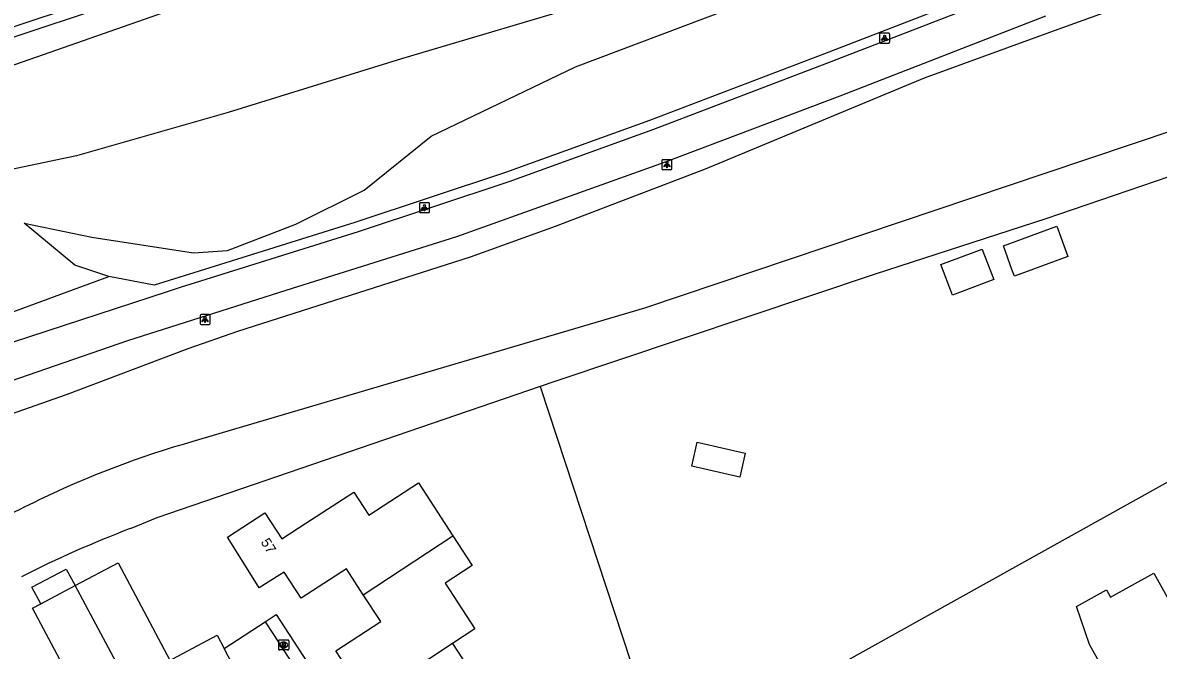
# Model space of a CAD drawing. Extents: x 158474 to 159560, y 388525 to 389605.
# Drawn here: x 158897.8 to 159011.2, y 389301.9 to 389364.6 of the extents above; entities that cross this region are included whole.
import ezdxf

# ---------------------------------------------------------------- set-up
doc = ezdxf.new("R2010")
doc.units = 0
for name, color, linetype in [('IMGEO_Berm_groen', 7, 'Continuous'), ('IMGEO_Brandkraan', 7, 'Continuous'), ('IMGEO_Fietspad_gesloten', 7, 'Continuous'), ('IMGEO_Grasland_overig', 7, 'Continuous'), ('IMGEO_Groenvoorziening', 7, 'Continuous'), ('IMGEO_Lichtpunt', 7, 'Continuous'), ('IMGEO_Loofbos', 7, 'Continuous'), ('IMGEO_Pand', 7, 'Continuous'), ('IMGEO_Pand_nummerreeks', 7, 'Continuous'), ('IMGEO_Parkeervlak_open', 7, 'Continuous'), ('IMGEO_Voetpad_open', 7, 'Continuous'), ('IMGEO_Waterloop', 7, 'Continuous')]:
    doc.layers.add(name, color=color, linetype=linetype)

msp = doc.modelspace()

# ---------------------------------------------------------------- linework, layer by layer
at = {"layer": 'IMGEO_Berm_groen'}
for points in [[(159055.36, 389385.5), (159052.15, 389385.47), (159047.42, 389384.96), (159042.56, 389383.91), (159029.82, 389380.84), (159006.68, 389372.66), (159001.25, 389370.55), (158977.9, 389361.5), (158960.41, 389354.84), (158946.03, 389349.64), (158931, 389344.65), (158914.92, 389339.61), (158910.95, 389338.37), (158906.4, 389339.26)], [(158887.58, 389332.34), (158906.4, 389339.26)]]:
    msp.add_lwpolyline(points, dxfattribs=at)
at = {"layer": 'IMGEO_Brandkraan'}
for p, q in [((158923.38, 389302.03), (158923.38, 389302.88)), ((158923.45, 389302.96), (158924.3, 389302.96)), ((158923.87, 389302.74), (158923.89, 389302.74)), ((158924.38, 389302.88), (158924.38, 389302.03)), ((158924.3, 389301.96), (158923.45, 389301.96)), ((158923.89, 389302.18), (158923.86, 389302.18))]:
    msp.add_line(p, q, dxfattribs=at)
for points in [[(158923.38, 389302.03), (158923.38, 389302.88)], [(158923.45, 389302.96), (158924.3, 389302.96)], [(158924.38, 389302.88), (158924.38, 389302.03)], [(158924.3, 389301.96), (158923.45, 389301.96)], [(158923.72, 389302.66), (158923.72, 389302.26), (158923.94, 389302.26)], [(158923.96, 389302.66), (158923.72, 389302.66)], [(158923.9, 389302.58), (158923.85, 389302.58), (158923.85, 389302.5)], [(158923.85, 389302.5), (158923.9, 389302.5)], [(158923.91, 389302.42), (158923.85, 389302.42), (158923.85, 389302.34)], [(158923.85, 389302.34), (158923.91, 389302.34)]]:
    msp.add_lwpolyline(points, dxfattribs=at)
for centre, radius, start, end in [((158923.45, 389302.88), 0.0765, 91.552, 178.448), ((158923.45, 389302.88), 0.0765, 91.552, 178.448), ((158924.3, 389302.88), 0.0765, 1.552, 88.448), ((158924.3, 389302.88), 0.0765, 1.552, 88.448), ((158923.45, 389302.03), 0.0765, 181.552, 268.448), ((158923.45, 389302.03), 0.0765, 181.552, 268.448), ((158923.9, 389302.54), 0.0379, 267.8285, 90.9355), ((158923.91, 389302.38), 0.0404, 269.8759, 90.5077), ((158923.94, 389302.51), 0.251, 268.6676, 293.5347), ((158923.96, 389302.51), 0.145, 59.4692, 91.5367), ((158923.99, 389302.56), 0.0922, 285.5137, 58.1501), ((158923.99, 389302.37), 0.105, 301.3115, 78.989), ((158924.3, 389302.03), 0.0765, 271.552, 358.448), ((158924.3, 389302.03), 0.0765, 271.552, 358.448)]:
    msp.add_arc(centre, radius, start, end, dxfattribs=at)
for centre, major_axis, ratio, start_param, end_param in [((158923.86, 389302.46), (-0.387, 0.002), 0.722429, 4.712389, 7.853982), ((158923.89, 389302.46), (-0.39, 0.002), 0.717154, 1.570796, 4.712389)]:
    msp.add_ellipse(centre, major_axis=major_axis, ratio=ratio, start_param=start_param, end_param=end_param, dxfattribs=at)
at = {"layer": 'IMGEO_Fietspad_gesloten'}
for points in [[(159054.36, 389384.56), (159052.47, 389384.45), (159050.19, 389384.32), (159046.05, 389383.69), (159042.8, 389382.93), (159031.09, 389380.16), (159030.11, 389379.88), (159007.03, 389371.72), (159000, 389369), (158978.1, 389360.51), (158960.81, 389353.92), (158946.35, 389348.69), (158931.31, 389343.7), (158915.03, 389338.63), (158913.64, 389338.18), (158912.25, 389337.73), (158896.75, 389332.66), (158886.55, 389328.91), (158874.51, 389323.19), (158864.43, 389317.97), (158852.84, 389311.8)], [(158854.19, 389308.68), (158879.64, 389321.9), (158883.95, 389323.97), (158892.96, 389327.57), (158908.32, 389332.85), (158924.11, 389337.9), (158941.18, 389343.26), (158962.01, 389350.69), (158979.44, 389357.29), (159000, 389365.27)]]:
    msp.add_lwpolyline(points, dxfattribs=at)
at = {"layer": 'IMGEO_Grasland_overig'}
for points in [[(159039.57, 389358.52), (159000, 389345.02), (158982.95, 389339.5), (158950.95, 389328.76), (158949.5, 389328.26)], [(158949.5, 389328.26), (158961.86, 389290.72), (159070.24, 389351.06), (159075.85, 389349.39), (159081.17, 389347.4)]]:
    msp.add_lwpolyline(points, dxfattribs=at)
at = {"layer": 'IMGEO_Groenvoorziening'}
for points in [[(159124.3, 389435.74), (159114.39, 389433.07), (159101.22, 389429.27), (159059.85, 389416.66), (159047.33, 389413.11), (159043.88, 389412.02), (159036.42, 389409.66), (159025.43, 389406), (159013.51, 389402.27), (158941.88, 389378.63), (158904.66, 389365.7), (158891.37, 389361.33), (158839.28, 389342.43)], [(158949.5, 389328.26), (158911.2, 389315.14), (158908.54, 389314.07)]]:
    msp.add_lwpolyline(points, dxfattribs=at)
msp.add_arc((158950.16, 389205.31), 116.46, 110.9379, 116.7843, dxfattribs=at)
at = {"layer": 'IMGEO_Lichtpunt'}
for p, q in [((158983.4, 389363.46), (158983.4, 389362.65)), ((158983.4, 389363.46), (158983.4, 389362.65)), ((158984.3, 389363.56), (158983.49, 389363.56)), ((158984.3, 389363.56), (158983.49, 389363.56)), ((158984.4, 389362.65), (158984.4, 389363.46)), ((158984.4, 389362.65), (158984.4, 389363.46)), ((158983.49, 389362.56), (158984.3, 389362.56)), ((158983.49, 389362.56), (158984.3, 389362.56)), ((158961.66, 389350.82), (158961.66, 389350.01)), ((158961.66, 389350.82), (158961.66, 389350.01)), ((158962.56, 389350.91), (158961.75, 389350.91)), ((158962.56, 389350.91), (158961.75, 389350.91)), ((158962.65, 389350.01), (158962.65, 389350.82)), ((158962.65, 389350.01), (158962.65, 389350.82)), ((158961.75, 389349.92), (158962.56, 389349.92)), ((158961.75, 389349.92), (158962.56, 389349.92)), ((158937.44, 389346.53), (158937.44, 389345.72)), ((158937.44, 389346.53), (158937.44, 389345.72)), ((158938.34, 389346.62), (158937.53, 389346.62)), ((158938.34, 389346.62), (158937.53, 389346.62)), ((158938.43, 389345.72), (158938.43, 389346.53)), ((158938.43, 389345.72), (158938.43, 389346.53)), ((158937.53, 389345.63), (158938.34, 389345.63)), ((158937.53, 389345.63), (158938.34, 389345.63)), ((158915.52, 389335.37), (158915.52, 389334.56)), ((158915.52, 389335.37), (158915.52, 389334.56)), ((158916.43, 389335.47), (158915.62, 389335.47)), ((158916.43, 389335.47), (158915.62, 389335.47)), ((158915.62, 389334.47), (158916.43, 389334.47)), ((158915.62, 389334.47), (158916.43, 389334.47)), ((158916.52, 389334.56), (158916.52, 389335.37)), ((158916.52, 389334.56), (158916.52, 389335.37))]:
    msp.add_line(p, q, dxfattribs=at)
for points in [[(158983.77, 389363.12), (158983.81, 389363.1), (158983.62, 389362.83), (158983.59, 389362.86), (158983.77, 389363.12)], [(158983.87, 389363.08), (158983.92, 389363.08), (158983.92, 389362.75), (158983.87, 389362.75), (158983.87, 389363.08)], [(158983.98, 389363.1), (158984.02, 389363.12), (158984.21, 389362.86), (158984.17, 389362.83), (158983.98, 389363.1)], [(158962.03, 389350.48), (158962.07, 389350.45), (158961.88, 389350.19), (158961.84, 389350.22), (158962.03, 389350.48)], [(158962.13, 389350.43), (158962.18, 389350.43), (158962.18, 389350.11), (158962.13, 389350.11), (158962.13, 389350.43)], [(158962.24, 389350.45), (158962.28, 389350.48), (158962.47, 389350.22), (158962.43, 389350.19), (158962.24, 389350.45)], [(158937.81, 389346.19), (158937.85, 389346.17), (158937.66, 389345.9), (158937.62, 389345.93), (158937.81, 389346.19)], [(158937.91, 389346.15), (158937.96, 389346.15), (158937.96, 389345.82), (158937.91, 389345.82), (158937.91, 389346.15)], [(158938.02, 389346.17), (158938.06, 389346.19), (158938.25, 389345.93), (158938.21, 389345.9), (158938.02, 389346.17)], [(158915.9, 389335.03), (158915.94, 389335.01), (158915.75, 389334.74), (158915.71, 389334.77), (158915.9, 389335.03)], [(158916, 389334.99), (158916.05, 389334.99), (158916.05, 389334.66), (158916, 389334.66), (158916, 389334.99)], [(158916.11, 389335.01), (158916.15, 389335.03), (158916.34, 389334.77), (158916.3, 389334.74), (158916.11, 389335.01)]]:
    msp.add_lwpolyline(points, dxfattribs=at)
for centre in [(158983.9, 389363.26), (158962.16, 389350.62), (158937.94, 389346.33), (158916.02, 389335.17)]:
    msp.add_circle(centre, 0.0994, dxfattribs=at)
for centre, start, end in [((158983.49, 389363.46), 90, 180), ((158983.49, 389363.46), 90, 180), ((158984.3, 389363.46), 0, 90), ((158984.3, 389363.46), 0, 90), ((158983.49, 389362.65), 180, 270), ((158983.49, 389362.65), 180, 270), ((158984.3, 389362.65), 270, 0), ((158984.3, 389362.65), 270, 360), ((158961.75, 389350.82), 90, 180), ((158961.75, 389350.82), 90, 180), ((158962.56, 389350.82), 0, 90), ((158962.56, 389350.82), 0, 90), ((158961.75, 389350.01), 180, 270), ((158961.75, 389350.01), 180, 270), ((158962.56, 389350.01), 270, 0), ((158962.56, 389350.01), 270, 360), ((158937.53, 389346.53), 90, 180), ((158937.53, 389346.53), 90, 180), ((158938.34, 389346.53), 0, 90), ((158938.34, 389346.53), 0, 90), ((158937.53, 389345.72), 180, 270), ((158937.53, 389345.72), 180, 270), ((158938.34, 389345.72), 270, 0), ((158938.34, 389345.72), 270, 360), ((158915.62, 389335.37), 90, 180), ((158915.62, 389335.37), 90, 180), ((158915.62, 389334.56), 180, 270), ((158915.62, 389334.56), 180, 270), ((158916.43, 389335.37), 0, 90), ((158916.43, 389335.37), 0, 90), ((158916.43, 389334.56), 270, 0), ((158916.43, 389334.56), 270, 360)]:
    msp.add_arc(centre, 0.0946, start, end, dxfattribs=at)
at = {"layer": 'IMGEO_Loofbos'}
for points in [[(158839.95, 389339.77), (158851.05, 389344.12), (158864.16, 389348.92), (158943.57, 389376.72), (158985.71, 389390.87), (159000, 389395.51), (159010.81, 389399.03), (159044.69, 389409.4)], [(159048.04, 389398.65), (159043.82, 389397.34), (159036.5, 389395.38), (159020.98, 389389.12), (159000, 389381.19), (158988.92, 389377.2), (158955.18, 389366.77), (158935.63, 389360.99), (158918.33, 389355.62), (158903.18, 389351.3), (158872.89, 389344.93), (158856.24, 389339.85), (158841.33, 389334.29)], [(158906.4, 389339.26), (158903.02, 389340.38), (158897.95, 389344.59), (158904.73, 389343.18), (158914.86, 389341.6), (158918.27, 389341.85), (158925.09, 389344.48), (158931.93, 389347.88), (158938.61, 389353.26), (158953.03, 389360.17), (158968.05, 389365.85), (158978.08, 389369.27), (159000, 389376.29), (159016.88, 389382.26), (159028.93, 389385.34), (159036.23, 389387.9), (159043.64, 389389.32), (159055.19, 389388.51), (159056.98, 389388.9), (159059.59, 389390.21), (159059.88, 389389.71)], [(159009.89, 389367.06), (159000, 389363.48), (158987.84, 389359.07), (158965.98, 389349.98), (158950.99, 389344.24), (158942.51, 389341.18), (158919.26, 389333.76), (158914.31, 389332.03), (158902.14, 389327.42), (158894.73, 389324.84), (158888.85, 389322.55), (158874.97, 389315.65), (158863.65, 389309.16), (158851.88, 389303.14), (158846.41, 389299.76), (158842.12, 389296.45), (158837.09, 389291.7)], [(159038.86, 389362.61), (159000, 389349.56), (158959.93, 389336.1), (158914.81, 389322.78)]]:
    msp.add_lwpolyline(points, dxfattribs=at)
for centre, radius, start, end in [((158940.42, 389232.25), 94.08, 105.7958, 115.8151), ((158950.83, 389209.17), 119.39, 115.485, 124.0692)]:
    msp.add_arc(centre, radius, start, end, dxfattribs=at)
at = {"layer": 'IMGEO_Pand'}
for points in [[(158996.61, 389339.96), (158995.76, 389342.3), (159001.09, 389344.26), (159002.19, 389341.25), (158996.86, 389339.29), (158996.61, 389339.96)], [(158989.52, 389340.46), (158993.64, 389341.98), (158993.72, 389341.77), (158994.8, 389338.96), (158990.68, 389337.39), (158989.52, 389340.46)], [(158969.42, 389319.21), (158964.63, 389320.32), (158965.18, 389322.72), (158969.97, 389321.61), (158969.42, 389319.21)], [(158931.83, 389307.48), (158930.15, 389310.07), (158925.63, 389307.12), (158923.93, 389309.73), (158923.49, 389309.45), (158921.43, 389308.16), (158919.99, 389310.46), (158918.27, 389313.22), (158921.99, 389315.64), (158923.68, 389313.05), (158926.1, 389314.62), (158930.87, 389317.73), (158932.38, 389315.41), (158937.35, 389318.64), (158940.77, 389313.37)], [(158931.83, 389307.48), (158940.77, 389313.37)], [(158940.77, 389313.37), (158942.71, 389310.39), (158940.01, 389308.63), (158942.97, 389304.07), (158940.74, 389302.62)], [(158903.04, 389308.39), (158907.33, 389310.66), (158912.51, 389300.93), (158912.81, 389301.09), (158917.22, 389303.43), (158917.92, 389302.11)], [(158899.61, 389306.58), (158898.73, 389308.22), (158902.15, 389310.04), (158903.04, 389308.39)], [(159007.43, 389297.01), (159004.37, 389302.5), (159003.06, 389306.3), (159006.06, 389307.97), (159006.47, 389307.22), (159010.78, 389309.62), (159013.05, 389305.56)], [(158899.61, 389306.58), (158903.04, 389308.39)], [(158916.15, 389283.92), (158903.04, 389308.39)], [(158931.77, 389296.68), (158930.29, 389298.96), (158930.78, 389299.28), (158929.1, 389301.86), (158933.59, 389304.79), (158931.83, 389307.48)], [(158899.43, 389293.95), (158904, 389296.39), (158898.8, 389306.15), (158899.61, 389306.58)], [(158921.47, 389295.45), (158918.73, 389300.59), (158917.92, 389302.11)], [(158940.74, 389302.62), (158931.77, 389296.68)], [(158940.74, 389302.62), (158943.79, 389297.93), (158945.05, 389298.75), (158946.9, 389295.91)]]:
    msp.add_lwpolyline(points, dxfattribs=at)
at = {"layer": 'IMGEO_Parkeervlak_open'}
msp.add_lwpolyline([(158917.92, 389302.11), (158922.02, 389304.78)], dxfattribs=at)
at = {"layer": 'IMGEO_Voetpad_open'}
for points in [[(158922.02, 389304.78), (158923.12, 389305.49), (158923.92, 389304.26), (158940.45, 389278.95), (158943.12, 389276.14)], [(158922.02, 389304.78), (158922.85, 389303.5), (158930.59, 389291.57), (158925.14, 389288.63)]]:
    msp.add_lwpolyline(points, dxfattribs=at)
at = {"layer": 'IMGEO_Waterloop'}
msp.add_lwpolyline([(158838.96, 389343.72), (158861.97, 389352.13), (158878.19, 389357.87), (158891.87, 389362.55), (158908.34, 389368.01), (158957.26, 389384.86), (158984.3, 389393.84), (159010.43, 389402.26), (159027.3, 389407.5), (159043.65, 389412.73), (159049.65, 389414.65), (159094.09, 389428.2), (159130.64, 389439.08)], dxfattribs=at)

# ---------------------------------------------------------------- texts
at = {"layer": 'IMGEO_Pand_nummerreeks'}
msp.add_text('57', height=1, rotation=301.9807, dxfattribs=at).set_placement((158921.55, 389312.73))

doc.saveas('drawing.dxf')
